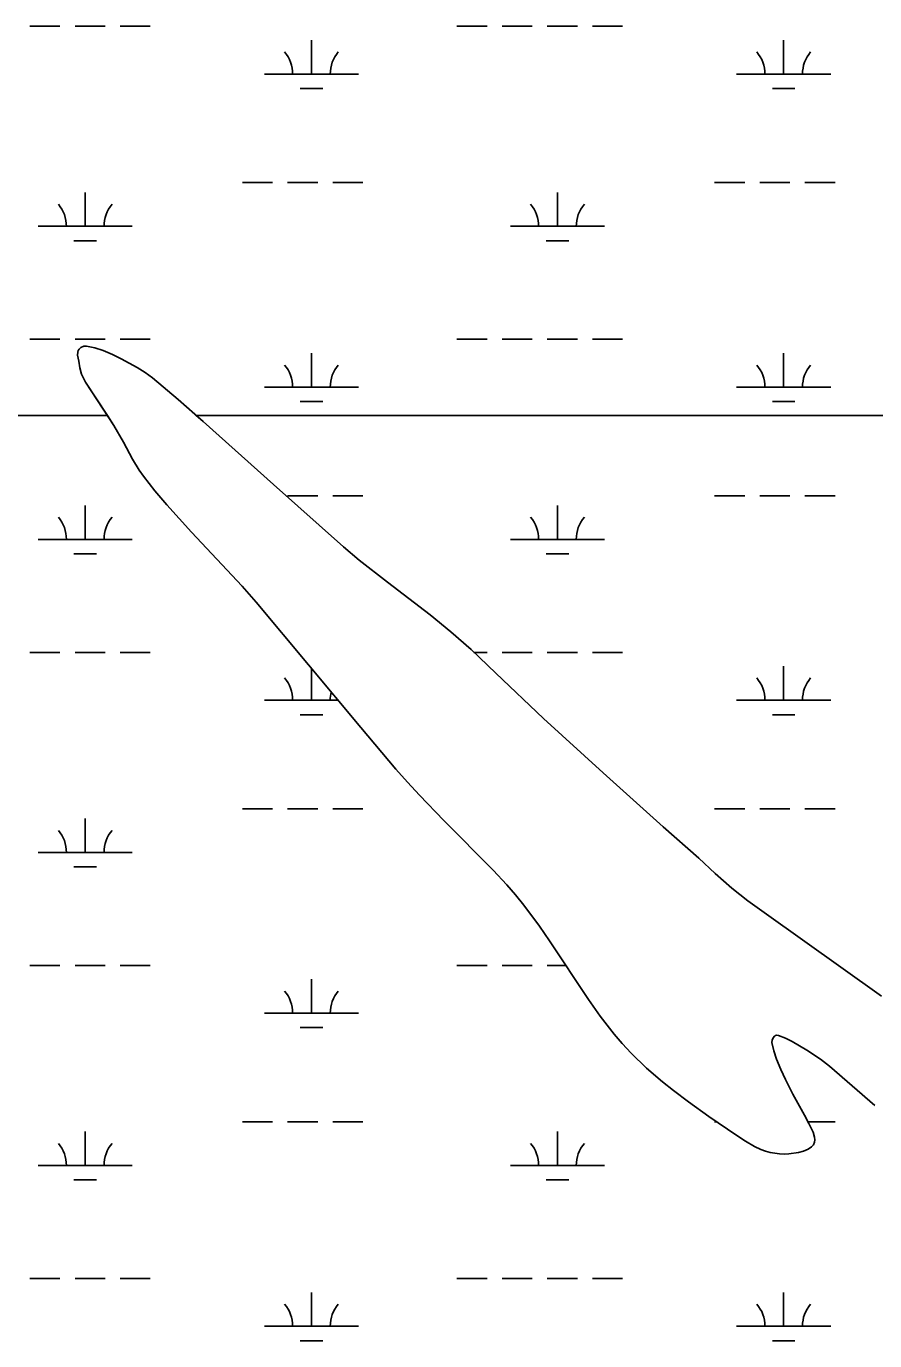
# Model space of a CAD drawing. Extents: x 3161564 to 3199464, y 849354 to 874788.
# Drawn here: x 3182112 to 3183014, y 864637 to 866034 of the extents above; entities that cross this region are included whole.
import ezdxf

# ---------------------------------------------------------------- set-up
doc = ezdxf.new("R2010")
doc.units = 0
for name, color, linetype in [('V-SITE-VEGE', 7, 'Continuous'), ('V-TOPO-SHOR', 7, 'Continuous'), ('V-WETL-SWMP', 7, 'Continuous')]:
    doc.layers.add(name, color=color, linetype=linetype)

msp = doc.modelspace()

# ---------------------------------------------------------------- linework, layer by layer
at = {"layer": 'V-SITE-VEGE'}
for p, q in [((3182198.2, 865620.5), (3177058.4, 865620.5)), ((3182205.1, 865609.8), (3182198.2, 865620.5)), ((3183621.5, 865620.5), (3182292.7, 865620.5)), ((3182292.7, 865620.5), (3182300.1, 865614)), ((3182215.2, 865592.1), (3182205.1, 865609.8)), ((3182300.1, 865614), (3182374.6, 865547.3)), ((3182224.8, 865574.1), (3182215.2, 865592.1)), ((3182231.9, 865562.4), (3182224.8, 865574.1)), ((3182236.4, 865556.1), (3182231.9, 865562.4)), ((3182248.6, 865540.6), (3182236.4, 865556.1)), ((3182374.6, 865547.3), (3182449.3, 865480.8)), ((3182261.3, 865525.6), (3182248.6, 865540.6)), ((3182287.7, 865496.4), (3182261.3, 865525.6)), ((3182341.5, 865439), (3182287.7, 865496.4)), ((3182449.3, 865480.8), (3182465.9, 865466.8)), ((3182465.9, 865466.8), (3182495.8, 865443.3)), ((3182356.3, 865422.1), (3182341.5, 865439)), ((3182495.8, 865443.3), (3182541.2, 865408.6)), ((3182412, 865355.6), (3182356.3, 865422.1)), ((3182541.2, 865408.6), (3182563.3, 865390.7)), ((3182563.3, 865390.7), (3182584.7, 865371.8)), ((3182584.7, 865371.8), (3182610.9, 865346.7)), ((3182467.4, 865288.8), (3182412, 865355.6)), ((3182610.9, 865346.7), (3182661.6, 865298.7)), ((3182661.6, 865298.7), (3182725, 865240.7)), ((3182504.8, 865244.7), (3182467.4, 865288.8)), ((3182517.2, 865230.7), (3182504.8, 865244.7)), ((3182725, 865240.7), (3182789, 865183.5)), ((3182529.9, 865217.1), (3182517.2, 865230.7)), ((3182555.9, 865190.3), (3182529.9, 865217.1)), ((3182608.4, 865137.3), (3182555.9, 865190.3)), ((3182789, 865183.5), (3182826.9, 865150)), ((3182826.9, 865150), (3182844.3, 865133.9)), ((3182622.9, 865121.7), (3182608.4, 865137.3)), ((3182844.3, 865133.9), (3182861.9, 865118.1)), ((3182632.1, 865111.2), (3182622.9, 865121.7)), ((3182861.9, 865118.1), (3182878.8, 865104.9)), ((3182640.9, 865100.3), (3182632.1, 865111.2)), ((3182657.5, 865077.8), (3182640.9, 865100.3)), ((3182878.8, 865104.9), (3182896.2, 865092.3)), ((3182896.2, 865092.3), (3183021, 865003.3)), ((3182668.1, 865062.4), (3182657.5, 865077.8)), ((3182709.4, 864999.8), (3182668.1, 865062.4)), ((3182721.8, 864982.3), (3182709.4, 864999.8)), ((3182736.9, 864963), (3182721.8, 864982.3)), ((3182745.4, 864953.1), (3182736.9, 864963)), ((3182905.8, 864959.3), (3182904.7, 864956.7)), ((3182907.2, 864960.9), (3182905.8, 864959.3)), ((3182908.3, 864961.7), (3182907.2, 864960.9)), ((3182909.4, 864962), (3182908.3, 864961.7)), ((3182911.6, 864961.8), (3182909.4, 864962)), ((3182918.9, 864958.9), (3182911.6, 864961.8)), ((3182926.1, 864955.2), (3182918.9, 864958.9)), ((3182754.9, 864942.9), (3182745.4, 864953.1)), ((3182904.7, 864956.7), (3182904.6, 864954.1)), ((3182904.6, 864954.1), (3182906.5, 864945.2)), ((3182906.5, 864945.2), (3182909.5, 864936.5)), ((3182941.5, 864946), (3182926.1, 864955.2)), ((3182956.3, 864936.4), (3182941.5, 864946)), ((3182771.2, 864927.1), (3182754.9, 864942.9)), ((3182909.5, 864936.5), (3182914, 864925.5)), ((3182965.6, 864929.2), (3182956.3, 864936.4)), ((3182788.2, 864912.4), (3182771.2, 864927.1)), ((3182914, 864925.5), (3182918.8, 864914.8)), ((3183013.8, 864887.3), (3182965.6, 864929.2)), ((3182799.9, 864903.1), (3182788.2, 864912.4)), ((3182815.8, 864891.1), (3182799.9, 864903.1)), ((3182918.8, 864914.8), (3182922.8, 864907)), ((3182922.8, 864907), (3182926.9, 864899.3)), ((3182837.6, 864875.6), (3182815.8, 864891.1)), ((3182926.9, 864899.3), (3182939.3, 864876.9)), ((3182867.2, 864855.4), (3182837.6, 864875.6)), ((3182939.3, 864876.9), (3182943.9, 864868)), ((3182943.9, 864868), (3182948.2, 864858.8)), ((3182876.4, 864849.3), (3182867.2, 864855.4)), ((3182885.9, 864843.8), (3182876.4, 864849.3)), ((3182948.2, 864858.8), (3182949.8, 864853.6)), ((3182949.8, 864848.3), (3182948.7, 864845.6)), ((3182949.8, 864853.6), (3182950, 864850.9)), ((3182950, 864850.9), (3182949.8, 864848.3)), ((3182892.7, 864840.5), (3182885.9, 864843.8)), ((3182897.6, 864838.7), (3182892.7, 864840.5)), ((3182902.5, 864837.4), (3182897.6, 864838.7)), ((3182912.5, 864835.9), (3182902.5, 864837.4)), ((3182917.5, 864835.6), (3182912.5, 864835.9)), ((3182922.6, 864835.8), (3182917.5, 864835.6)), ((3182932.7, 864837.3), (3182922.6, 864835.8)), ((3182938.1, 864838.7), (3182932.7, 864837.3)), ((3182943.2, 864841), (3182938.1, 864838.7)), ((3182946.5, 864843.2), (3182943.2, 864841)), ((3182948.7, 864845.6), (3182946.5, 864843.2))]:
    msp.add_line(p, q, dxfattribs=at)
msp.add_lwpolyline([(3177058.4, 865620.5), (3182198.2, 865620.5), (3182175, 865656.1), (3182172.7, 865660.1), (3182170.8, 865664.3), (3182168.8, 865671.3), (3182167.8, 865678.4), (3182166.5, 865684.8), (3182166.6, 865688), (3182167.2, 865689.6), (3182168.3, 865691.2), (3182170.1, 865692.8), (3182173, 865694.1), (3182176, 865694.2), (3182184.9, 865692.4), (3182193.8, 865689.5), (3182203.5, 865685.3), (3182212.8, 865680.8), (3182230, 865671.4), (3182238.2, 865666.2), (3182246.1, 865660.4), (3182273.3, 865637.4), (3182292.7, 865620.5), (3183621.5, 865620.5)], dxfattribs=at)
at = {"layer": 'V-TOPO-SHOR'}
for points in [[(3183021, 865003.3), (3182896.2, 865092.3), (3182878.8, 865104.9), (3182861.9, 865118.1), (3182844.3, 865133.9), (3182826.9, 865150), (3182789, 865183.5), (3182725, 865240.7), (3182661.6, 865298.7), (3182610.9, 865346.7), (3182584.7, 865371.8), (3182563.3, 865390.7), (3182541.2, 865408.6), (3182495.8, 865443.3), (3182465.9, 865466.8), (3182449.3, 865480.8), (3182374.6, 865547.3), (3182300.1, 865614), (3182273.3, 865637.4), (3182246.1, 865660.4), (3182238.2, 865666.2), (3182230, 865671.4), (3182212.8, 865680.8), (3182203.5, 865685.3), (3182193.8, 865689.5), (3182184.9, 865692.4), (3182176, 865694.2), (3182173, 865694.1), (3182170.1, 865692.8), (3182168.3, 865691.2), (3182167.2, 865689.6), (3182166.6, 865688), (3182166.5, 865684.8), (3182167.8, 865678.4), (3182168.8, 865671.3), (3182170.8, 865664.3), (3182172.7, 865660.1), (3182175, 865656.1), (3182205.1, 865609.8), (3182215.2, 865592.1), (3182224.8, 865574.1), (3182231.9, 865562.4), (3182236.4, 865556.1), (3182248.6, 865540.6), (3182261.3, 865525.6), (3182287.7, 865496.4), (3182341.5, 865439), (3182356.3, 865422.1), (3182412, 865355.6), (3182467.4, 865288.8)], [(3182467.4, 865288.8), (3182504.8, 865244.7), (3182517.2, 865230.7), (3182529.9, 865217.1), (3182555.9, 865190.3), (3182608.4, 865137.3), (3182622.9, 865121.7), (3182632.1, 865111.2), (3182640.9, 865100.3), (3182657.5, 865077.8), (3182668.1, 865062.4), (3182709.4, 864999.8), (3182721.8, 864982.3), (3182736.9, 864963), (3182745.4, 864953.1), (3182754.9, 864942.9), (3182771.2, 864927.1), (3182788.2, 864912.4), (3182799.9, 864903.1), (3182815.8, 864891.1), (3182837.6, 864875.6), (3182867.2, 864855.4), (3182876.4, 864849.3), (3182885.9, 864843.8), (3182892.7, 864840.5), (3182897.6, 864838.7), (3182902.5, 864837.4), (3182912.5, 864835.9), (3182917.5, 864835.6), (3182922.6, 864835.8), (3182932.7, 864837.3), (3182938.1, 864838.7), (3182943.2, 864841), (3182946.5, 864843.2), (3182948.7, 864845.6), (3182949.8, 864848.3), (3182950, 864850.9), (3182949.8, 864853.6), (3182948.2, 864858.8), (3182943.9, 864868), (3182939.3, 864876.9), (3182926.9, 864899.3), (3182922.8, 864907), (3182918.8, 864914.8), (3182914, 864925.5), (3182909.5, 864936.5), (3182906.5, 864945.2), (3182904.6, 864954.1), (3182904.7, 864956.7), (3182905.8, 864959.3), (3182907.2, 864960.9), (3182908.3, 864961.7), (3182909.4, 864962), (3182911.6, 864961.8), (3182918.9, 864958.9), (3182926.1, 864955.2), (3182941.5, 864946), (3182956.3, 864936.4), (3182965.6, 864929.2), (3183013.8, 864887.3)]]:
    msp.add_lwpolyline(points, dxfattribs=at)
at = {"layer": 'V-WETL-SWMP'}
for p, q in [((3182115.8, 866034.2), (3182147.8, 866034.2)), ((3182163.8, 866034.2), (3182195.8, 866034.2)), ((3182211.8, 866034.2), (3182243.8, 866034.2)), ((3182569.7, 866034.2), (3182601.7, 866034.2)), ((3182617.7, 866034.2), (3182649.7, 866034.2)), ((3182665.7, 866034.2), (3182697.7, 866034.2)), ((3182713.7, 866034.2), (3182745.7, 866034.2)), ((3182415.1, 865983.4), (3182415.1, 866019.4)), ((3182917, 865983.4), (3182917, 866019.4)), ((3182365.1, 865983.4), (3182465.1, 865983.4)), ((3182867, 865983.4), (3182967, 865983.4)), ((3182403.1, 865968), (3182427.1, 865968)), ((3182905, 865968), (3182929, 865968)), ((3182341.7, 865868), (3182373.7, 865868)), ((3182389.7, 865868), (3182421.7, 865868)), ((3182437.7, 865868), (3182469.7, 865868)), ((3182843.6, 865868), (3182875.6, 865868)), ((3182891.6, 865868), (3182923.6, 865868)), ((3182939.6, 865868), (3182971.6, 865868)), ((3182174.6, 865821.6), (3182174.6, 865857.6)), ((3182676.5, 865821.6), (3182676.5, 865857.6)), ((3182124.6, 865821.6), (3182224.6, 865821.6)), ((3182626.5, 865821.6), (3182726.5, 865821.6)), ((3182162.6, 865806.1), (3182186.6, 865806.1)), ((3182664.5, 865806.1), (3182688.5, 865806.1)), ((3182115.8, 865701.5), (3182147.8, 865701.5)), ((3182163.8, 865701.5), (3182195.8, 865701.5)), ((3182211.8, 865701.5), (3182243.8, 865701.5)), ((3182569.7, 865701.5), (3182601.7, 865701.5)), ((3182617.7, 865701.5), (3182649.7, 865701.5)), ((3182665.7, 865701.5), (3182697.7, 865701.5)), ((3182713.7, 865701.5), (3182745.7, 865701.5)), ((3182166.5, 865684.8), (3182166.6, 865688)), ((3182167.8, 865678.4), (3182166.5, 865684.8)), ((3182166.6, 865688), (3182167.2, 865689.6)), ((3182167.2, 865689.6), (3182168.3, 865691.2)), ((3182168.3, 865691.2), (3182170.1, 865692.8)), ((3182170.1, 865692.8), (3182173, 865694.1)), ((3182173, 865694.1), (3182176, 865694.2)), ((3182176, 865694.2), (3182184.9, 865692.4)), ((3182184.9, 865692.4), (3182193.8, 865689.5)), ((3182193.8, 865689.5), (3182203.5, 865685.3)), ((3182203.5, 865685.3), (3182212.8, 865680.8)), ((3182415.1, 865650.8), (3182415.1, 865686.8)), ((3182917, 865650.8), (3182917, 865686.8)), ((3182168.8, 865671.3), (3182167.8, 865678.4)), ((3182170.8, 865664.3), (3182168.8, 865671.3)), ((3182212.8, 865680.8), (3182230, 865671.4)), ((3182230, 865671.4), (3182238.2, 865666.2)), ((3182172.7, 865660.1), (3182170.8, 865664.3)), ((3182175, 865656.1), (3182172.7, 865660.1)), ((3182238.2, 865666.2), (3182246.1, 865660.4)), ((3182246.1, 865660.4), (3182273.3, 865637.4)), ((3182205.1, 865609.8), (3182175, 865656.1)), ((3182365.1, 865650.8), (3182465.1, 865650.8)), ((3182867, 865650.8), (3182967, 865650.8)), ((3182273.3, 865637.4), (3182300.1, 865614)), ((3182403.1, 865635.3), (3182427.1, 865635.3)), ((3182905, 865635.3), (3182929, 865635.3)), ((3182215.2, 865592.1), (3182205.1, 865609.8)), ((3182300.1, 865614), (3182374.6, 865547.3)), ((3182224.8, 865574.1), (3182215.2, 865592.1)), ((3182231.9, 865562.4), (3182224.8, 865574.1)), ((3182236.4, 865556.1), (3182231.9, 865562.4)), ((3182248.6, 865540.6), (3182236.4, 865556.1)), ((3182374.6, 865547.3), (3182449.3, 865480.8)), ((3182261.3, 865525.6), (3182248.6, 865540.6)), ((3182389.7, 865535.3), (3182421.7, 865535.3)), ((3182437.7, 865535.3), (3182469.7, 865535.3)), ((3182843.6, 865535.3), (3182875.6, 865535.3)), ((3182891.6, 865535.3), (3182923.6, 865535.3)), ((3182939.6, 865535.3), (3182971.6, 865535.3)), ((3182174.6, 865488.9), (3182174.6, 865524.9)), ((3182287.7, 865496.4), (3182261.3, 865525.6)), ((3182676.5, 865488.9), (3182676.5, 865524.9)), ((3182124.6, 865488.9), (3182224.6, 865488.9)), ((3182341.5, 865439), (3182287.7, 865496.4)), ((3182626.5, 865488.9), (3182726.5, 865488.9)), ((3182449.3, 865480.8), (3182465.9, 865466.8)), ((3182162.6, 865473.5), (3182186.6, 865473.5)), ((3182465.9, 865466.8), (3182495.8, 865443.3)), ((3182664.5, 865473.5), (3182688.5, 865473.5)), ((3182356.3, 865422.1), (3182341.5, 865439)), ((3182495.8, 865443.3), (3182541.2, 865408.6)), ((3182412, 865355.6), (3182356.3, 865422.1)), ((3182541.2, 865408.6), (3182563.3, 865390.7)), ((3182563.3, 865390.7), (3182584.7, 865371.8)), ((3182115.8, 865368.8), (3182147.8, 865368.8)), ((3182163.8, 865368.8), (3182195.8, 865368.8)), ((3182211.8, 865368.8), (3182243.8, 865368.8)), ((3182584.7, 865371.8), (3182610.9, 865346.7)), ((3182587.8, 865368.8), (3182601.7, 865368.8)), ((3182617.7, 865368.8), (3182649.7, 865368.8)), ((3182665.7, 865368.8), (3182697.7, 865368.8)), ((3182713.7, 865368.8), (3182745.7, 865368.8)), ((3182467.4, 865288.8), (3182412, 865355.6)), ((3182415.1, 865318.1), (3182415.1, 865351.8)), ((3182917, 865318.1), (3182917, 865354.1)), ((3182610.9, 865346.7), (3182661.6, 865298.7)), ((3182365.1, 865318.1), (3182443.1, 865318.1)), ((3182867, 865318.1), (3182967, 865318.1)), ((3182403.1, 865302.6), (3182427.1, 865302.6)), ((3182661.6, 865298.7), (3182725, 865240.7)), ((3182905, 865302.6), (3182929, 865302.6)), ((3182504.8, 865244.7), (3182467.4, 865288.8)), ((3182517.2, 865230.7), (3182504.8, 865244.7)), ((3182725, 865240.7), (3182789, 865183.5)), ((3182529.9, 865217.1), (3182517.2, 865230.7)), ((3182555.9, 865190.3), (3182529.9, 865217.1)), ((3182341.7, 865202.6), (3182373.7, 865202.6)), ((3182389.7, 865202.6), (3182421.7, 865202.6)), ((3182437.7, 865202.6), (3182469.7, 865202.6)), ((3182843.6, 865202.6), (3182875.6, 865202.6)), ((3182891.6, 865202.6), (3182923.6, 865202.6)), ((3182939.6, 865202.6), (3182971.6, 865202.6)), ((3182174.6, 865156.2), (3182174.6, 865192.2)), ((3182608.4, 865137.3), (3182555.9, 865190.3)), ((3182789, 865183.5), (3182826.9, 865150)), ((3182124.6, 865156.2), (3182224.6, 865156.2)), ((3182162.6, 865140.8), (3182186.6, 865140.8)), ((3182826.9, 865150), (3182844.3, 865133.9)), ((3182622.9, 865121.7), (3182608.4, 865137.3)), ((3182844.3, 865133.9), (3182861.9, 865118.1)), ((3182632.1, 865111.2), (3182622.9, 865121.7)), ((3182861.9, 865118.1), (3182878.8, 865104.9)), ((3182640.9, 865100.3), (3182632.1, 865111.2)), ((3182657.5, 865077.8), (3182640.9, 865100.3)), ((3182878.8, 865104.9), (3182896.2, 865092.3)), ((3182896.2, 865092.3), (3183021, 865003.3)), ((3182668.1, 865062.4), (3182657.5, 865077.8)), ((3182709.4, 864999.8), (3182668.1, 865062.4)), ((3182115.8, 865036.1), (3182147.8, 865036.1)), ((3182163.8, 865036.1), (3182195.8, 865036.1)), ((3182211.8, 865036.1), (3182243.8, 865036.1)), ((3182569.7, 865036.1), (3182601.7, 865036.1)), ((3182617.7, 865036.1), (3182649.7, 865036.1)), ((3182665.7, 865036.1), (3182685.4, 865036.1)), ((3182415.1, 864985.4), (3182415.1, 865021.4)), ((3182721.8, 864982.3), (3182709.4, 864999.8)), ((3182365.1, 864985.4), (3182465.1, 864985.4)), ((3182736.9, 864963), (3182721.8, 864982.3)), ((3182403.1, 864970), (3182427.1, 864970)), ((3182745.4, 864953.1), (3182736.9, 864963)), ((3182905.8, 864959.3), (3182904.7, 864956.7)), ((3182907.2, 864960.9), (3182905.8, 864959.3)), ((3182908.3, 864961.7), (3182907.2, 864960.9)), ((3182909.4, 864962), (3182908.3, 864961.7)), ((3182911.6, 864961.8), (3182909.4, 864962)), ((3182918.9, 864958.9), (3182911.6, 864961.8)), ((3182926.1, 864955.2), (3182918.9, 864958.9)), ((3182754.9, 864942.9), (3182745.4, 864953.1)), ((3182904.7, 864956.7), (3182904.6, 864954.1)), ((3182904.6, 864954.1), (3182906.5, 864945.2)), ((3182906.5, 864945.2), (3182909.5, 864936.5)), ((3182941.5, 864946), (3182926.1, 864955.2)), ((3182956.3, 864936.4), (3182941.5, 864946)), ((3182771.2, 864927.1), (3182754.9, 864942.9)), ((3182909.5, 864936.5), (3182914, 864925.5)), ((3182965.6, 864929.2), (3182956.3, 864936.4)), ((3182788.2, 864912.4), (3182771.2, 864927.1)), ((3182914, 864925.5), (3182918.8, 864914.8)), ((3183013.8, 864887.3), (3182965.6, 864929.2)), ((3182799.9, 864903.1), (3182788.2, 864912.4)), ((3182815.8, 864891.1), (3182799.9, 864903.1)), ((3182918.8, 864914.8), (3182922.8, 864907)), ((3182922.8, 864907), (3182926.9, 864899.3)), ((3182837.6, 864875.6), (3182815.8, 864891.1)), ((3182926.9, 864899.3), (3182939.3, 864876.9)), ((3182867.2, 864855.4), (3182837.6, 864875.6)), ((3182939.3, 864876.9), (3182943.9, 864868)), ((3182341.7, 864870), (3182373.7, 864870)), ((3182389.7, 864870), (3182421.7, 864870)), ((3182437.7, 864870), (3182469.7, 864870)), ((3182843.6, 864870), (3182845.8, 864870)), ((3182942.9, 864870), (3182971.6, 864870)), ((3182943.9, 864868), (3182948.2, 864858.8)), ((3182174.6, 864823.5), (3182174.6, 864859.5)), ((3182676.5, 864823.5), (3182676.5, 864859.5)), ((3182876.4, 864849.3), (3182867.2, 864855.4)), ((3182885.9, 864843.8), (3182876.4, 864849.3)), ((3182948.2, 864858.8), (3182949.8, 864853.6)), ((3182949.8, 864848.3), (3182948.7, 864845.6)), ((3182949.8, 864853.6), (3182950, 864850.9)), ((3182950, 864850.9), (3182949.8, 864848.3)), ((3182892.7, 864840.5), (3182885.9, 864843.8)), ((3182897.6, 864838.7), (3182892.7, 864840.5)), ((3182902.5, 864837.4), (3182897.6, 864838.7)), ((3182912.5, 864835.9), (3182902.5, 864837.4)), ((3182917.5, 864835.6), (3182912.5, 864835.9)), ((3182922.6, 864835.8), (3182917.5, 864835.6)), ((3182932.7, 864837.3), (3182922.6, 864835.8)), ((3182938.1, 864838.7), (3182932.7, 864837.3)), ((3182943.2, 864841), (3182938.1, 864838.7)), ((3182946.5, 864843.2), (3182943.2, 864841)), ((3182948.7, 864845.6), (3182946.5, 864843.2)), ((3182124.6, 864823.5), (3182224.6, 864823.5)), ((3182626.5, 864823.5), (3182726.5, 864823.5)), ((3182162.6, 864808.1), (3182186.6, 864808.1)), ((3182664.5, 864808.1), (3182688.5, 864808.1)), ((3182115.8, 864703.5), (3182147.8, 864703.5)), ((3182163.8, 864703.5), (3182195.8, 864703.5)), ((3182211.8, 864703.5), (3182243.8, 864703.5)), ((3182569.7, 864703.5), (3182601.7, 864703.5)), ((3182617.7, 864703.5), (3182649.7, 864703.5)), ((3182665.7, 864703.5), (3182697.7, 864703.5)), ((3182713.7, 864703.5), (3182745.7, 864703.5)), ((3182415.1, 864652.7), (3182415.1, 864688.7)), ((3182917, 864652.7), (3182917, 864688.7)), ((3182365.1, 864652.7), (3182465.1, 864652.7)), ((3182867, 864652.7), (3182967, 864652.7)), ((3182403.1, 864637.3), (3182427.1, 864637.3)), ((3182905, 864637.3), (3182929, 864637.3))]:
    msp.add_line(p, q, dxfattribs=at)
for centre, start, end in [((3182359.9, 865983.9), 359.2282, 40.7718), ((3182470.3, 865983.9), 139.2282, 180.7718), ((3182861.8, 865983.9), 359.2282, 40.7718), ((3182972.3, 865983.9), 139.2282, 180.7718), ((3182119.4, 865822), 359.2282, 40.7718), ((3182229.9, 865822), 139.2282, 180.7718), ((3182621.3, 865822), 359.2282, 40.7718), ((3182731.8, 865822), 139.2282, 180.7718), ((3182359.9, 865651.2), 359.2282, 40.7718), ((3182470.3, 865651.2), 139.2282, 180.7718), ((3182861.8, 865651.2), 359.2282, 40.7718), ((3182972.3, 865651.2), 139.2282, 180.7718), ((3182119.4, 865489.4), 359.2282, 40.7718), ((3182229.9, 865489.4), 139.2282, 180.7718), ((3182621.3, 865489.4), 359.2282, 40.7718), ((3182731.8, 865489.4), 139.2282, 180.7718), ((3182359.9, 865318.6), 359.2282, 40.7718), ((3182861.8, 865318.6), 359.2282, 40.7718), ((3182972.3, 865318.6), 139.2282, 180.7718), ((3182470.3, 865318.6), 166.7477, 180.7718), ((3182119.4, 865156.7), 359.2282, 40.7718), ((3182229.9, 865156.7), 139.2282, 180.7718), ((3182359.9, 864985.9), 359.2282, 40.7718), ((3182470.3, 864985.9), 139.2282, 180.7718), ((3182119.4, 864824), 359.2282, 40.7718), ((3182229.9, 864824), 139.2282, 180.7718), ((3182621.3, 864824), 359.2282, 40.7718), ((3182731.8, 864824), 139.2282, 180.7718), ((3182359.9, 864653.2), 359.2282, 40.7718), ((3182470.3, 864653.2), 139.2282, 180.7718), ((3182861.8, 864653.2), 359.2282, 40.7718), ((3182972.3, 864653.2), 139.2282, 180.7718)]:
    msp.add_arc(centre, 35.2, start, end, dxfattribs=at)

doc.saveas('drawing.dxf')
